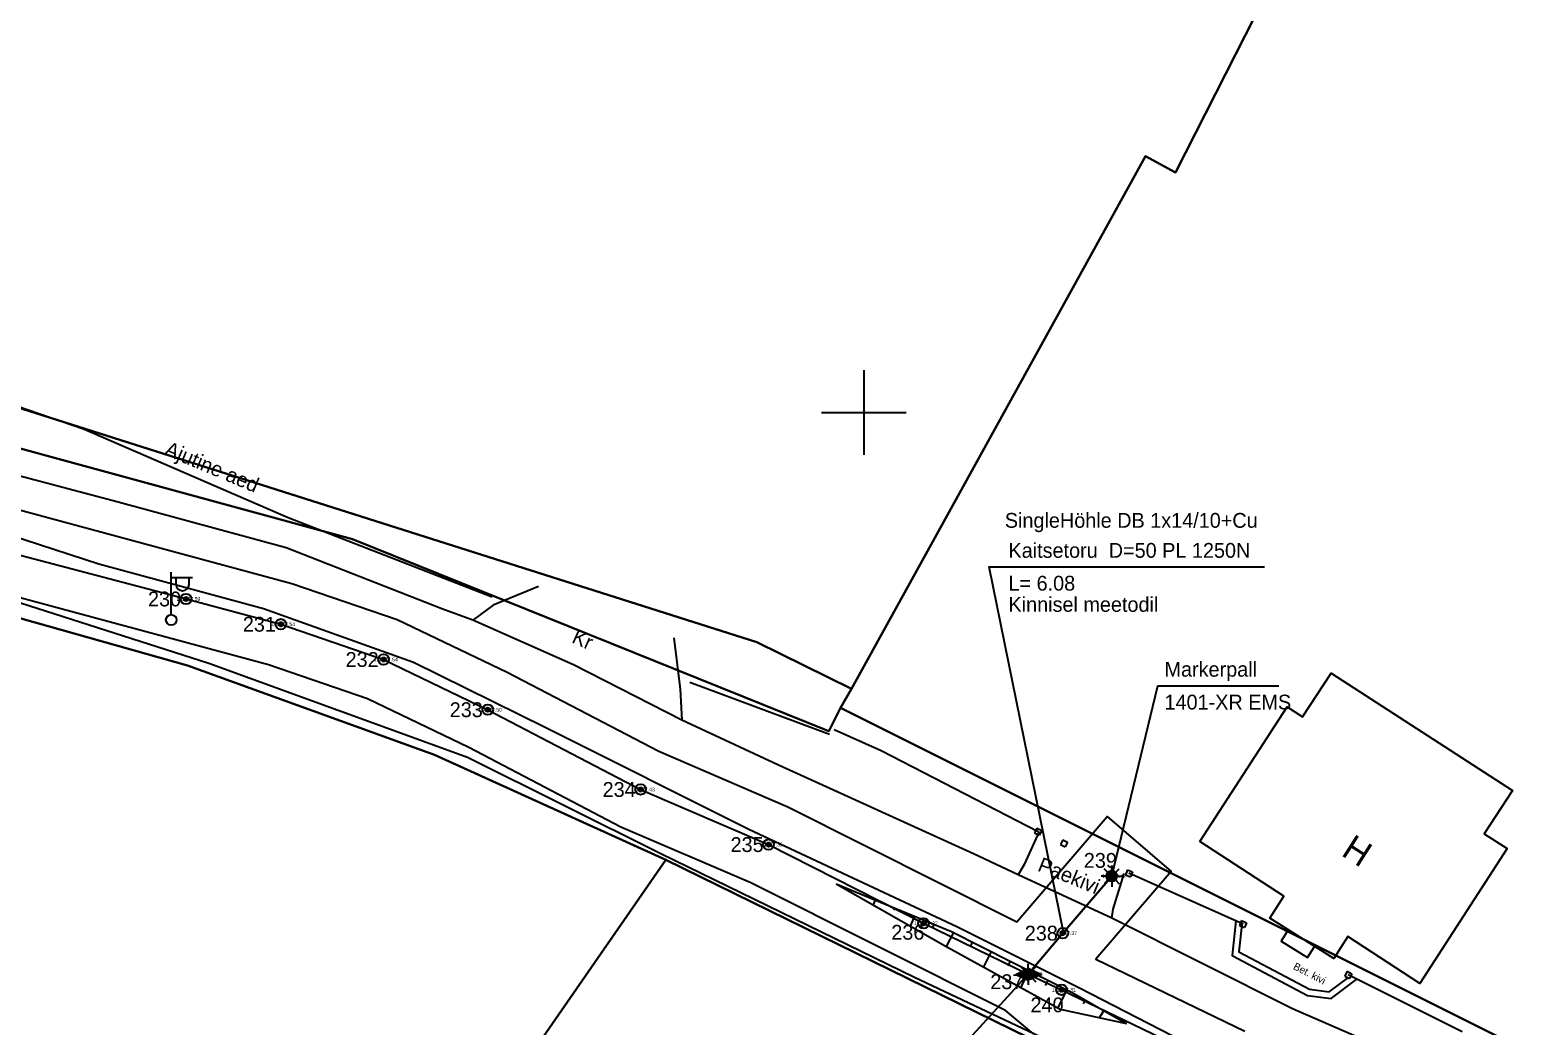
# Model space of a CAD drawing. Extents: x 532028 to 533559, y 6581810 to 6583914.
# Drawn here: x 533060.6 to 533131.8, y 6583221 to 6583268.1 of the extents above; entities that cross this region are included whole.
import ezdxf

# ---------------------------------------------------------------- set-up
doc = ezdxf.new("R2010")
doc.units = 0
for name, color, linetype in [('AED', 7, 'Continuous'), ('HOONE', 7, 'Continuous'), ('HOONEDET', 7, 'Continuous'), ('KOORDPUNKT', 7, 'Continuous'), ('MOOTKORG-EH2000', 7, 'Continuous'), ('MOOTMPUNKT', 7, 'Continuous'), ('MOOTNR', 7, 'Continuous'), ('MOOTPIIR', 7, 'Continuous'), ('PIIR', 7, 'Continuous'), ('POST', 7, 'Continuous'), ('RELJEEF', 7, 'Continuous'), ('SITRASS', 7, 'Continuous'), ('TEE', 7, 'Continuous'), ('VORK', 7, 'Continuous')]:
    doc.layers.add(name, color=color, linetype=linetype)

msp = doc.modelspace()

# ---------------------------------------------------------------- linework, layer by layer
at = {"layer": 'AED'}
for p, q in [((533098.389, 6583234.792), (533091.79, 6583237.244)), ((533108.184, 6583230.372), (533108.069, 6583230.15)), ((533108.069, 6583230.15), (533108.291, 6583230.036)), ((533108.184, 6583230.372), (533108.406, 6583230.258)), ((533108.406, 6583230.258), (533108.291, 6583230.036)), ((533109.408, 6583229.826), (533109.297, 6583229.602)), ((533109.297, 6583229.602), (533109.521, 6583229.491)), ((533109.408, 6583229.826), (533109.632, 6583229.715)), ((533109.632, 6583229.715), (533109.521, 6583229.491)), ((533112.458, 6583228.402), (533112.366, 6583228.17)), ((533112.366, 6583228.17), (533112.598, 6583228.077)), ((533112.458, 6583228.402), (533112.69, 6583228.309)), ((533117.917, 6583225.844), (533112.528, 6583228.24)), ((533112.69, 6583228.309), (533112.598, 6583228.077)), ((533117.851, 6583226.007), (533117.754, 6583225.777)), ((533117.754, 6583225.777), (533117.984, 6583225.68)), ((533117.851, 6583226.007), (533118.081, 6583225.91)), ((533118.081, 6583225.91), (533117.984, 6583225.68)), ((533122.834, 6583223.614), (533122.721, 6583223.391)), ((533122.834, 6583223.614), (533123.057, 6583223.501)), ((533123.057, 6583223.501), (533122.944, 6583223.278)), ((533122.721, 6583223.391), (533122.944, 6583223.278)), ((533128.269, 6583220.758), (533122.889, 6583223.446))]:
    msp.add_line(p, q, dxfattribs=at)
for points in [[(533035.268, 6583250.408), (533047.005, 6583245.074), (533056.916, 6583242.058), (533069.074, 6583238.168), (533081.283, 6583233.72), (533090.413, 6583229.175), (533102.397, 6583223.34), (533113.46, 6583218.118), (533124.709, 6583212.674), (533135.805, 6583207.392), (533135.46, 6583195.507)], [(533082.447, 6583241.278), (533072.815, 6583245.028), (533063.152, 6583249.211), (533059.478, 6583250.466)], [(533108.238, 6583230.204), (533100.821, 6583234.029), (533098.608, 6583235.024)]]:
    msp.add_lwpolyline(points, dxfattribs=at)
at = {"layer": 'HOONE'}
msp.add_lwpolyline([(533115.87, 6583229.737), (533119.998, 6583236.101), (533120.733, 6583235.624), (533122.078, 6583237.696), (533130.638, 6583232.154), (533129.31, 6583230.111), (533130.394, 6583229.408), (533126.275, 6583223.042), (533122.862, 6583225.25), (533122.205, 6583224.212), (533119.182, 6583226.125), (533119.838, 6583227.163)], close=True, dxfattribs=at)
at = {"layer": 'HOONEDET'}
msp.add_lwpolyline([(533120.054, 6583225.573), (533119.716, 6583225.039), (533120.956, 6583224.265), (533121.289, 6583224.791)], dxfattribs=at)
at = {"layer": 'KOORDPUNKT'}
for centre, radius in [((533067.991, 6583241.196), 0.25), ((533067.991, 6583241.196), 0.025), ((533067.991, 6583241.196), 0.0221), ((533067.991, 6583241.196), 0.0191), ((533067.991, 6583241.196), 0.0161), ((533067.991, 6583241.196), 0.0132), ((533067.991, 6583241.196), 0.0102), ((533067.991, 6583241.196), 0.00726), ((533067.991, 6583241.196), 0.0043), ((533072.47, 6583240.003), 0.25), ((533072.47, 6583240.003), 0.025), ((533072.47, 6583240.003), 0.0221), ((533072.47, 6583240.003), 0.0191), ((533072.47, 6583240.003), 0.0161), ((533072.47, 6583240.003), 0.0132), ((533072.47, 6583240.003), 0.0102), ((533072.47, 6583240.003), 0.00726), ((533072.47, 6583240.003), 0.0043), ((533077.322, 6583238.339), 0.25), ((533077.322, 6583238.339), 0.025), ((533077.322, 6583238.339), 0.0221), ((533077.322, 6583238.339), 0.0191), ((533077.322, 6583238.339), 0.0161), ((533077.322, 6583238.339), 0.0132), ((533077.322, 6583238.339), 0.0102), ((533077.322, 6583238.339), 0.00726), ((533077.322, 6583238.339), 0.0043), ((533082.242, 6583235.967), 0.25), ((533082.242, 6583235.967), 0.025), ((533082.242, 6583235.967), 0.0221), ((533082.242, 6583235.967), 0.0191), ((533082.242, 6583235.967), 0.0161), ((533082.242, 6583235.967), 0.0132), ((533082.242, 6583235.967), 0.0102), ((533082.242, 6583235.967), 0.00726), ((533082.242, 6583235.967), 0.0043), ((533089.463, 6583232.201), 0.25), ((533089.463, 6583232.201), 0.025), ((533089.463, 6583232.201), 0.0221), ((533089.463, 6583232.201), 0.0191), ((533089.463, 6583232.201), 0.0161), ((533089.463, 6583232.201), 0.0132), ((533089.463, 6583232.201), 0.0102), ((533089.463, 6583232.201), 0.00726), ((533089.463, 6583232.201), 0.0043), ((533095.506, 6583229.598), 0.25), ((533095.506, 6583229.598), 0.025), ((533095.506, 6583229.598), 0.0221), ((533095.506, 6583229.598), 0.0191), ((533095.506, 6583229.598), 0.0161), ((533095.506, 6583229.598), 0.0132), ((533095.506, 6583229.598), 0.0102), ((533095.506, 6583229.598), 0.00726), ((533095.506, 6583229.598), 0.0043), ((533111.712, 6583228.106), 0.25), ((533111.712, 6583228.106), 0.025), ((533111.712, 6583228.106), 0.0221), ((533111.712, 6583228.106), 0.0191), ((533111.712, 6583228.106), 0.0161), ((533111.712, 6583228.106), 0.0132), ((533111.712, 6583228.106), 0.0102), ((533111.712, 6583228.106), 0.00726), ((533111.712, 6583228.106), 0.0043), ((533102.825, 6583225.88), 0.25), ((533102.825, 6583225.88), 0.025), ((533102.825, 6583225.88), 0.0221), ((533102.825, 6583225.88), 0.0191), ((533102.825, 6583225.88), 0.0161), ((533102.825, 6583225.88), 0.0132), ((533102.825, 6583225.88), 0.0102), ((533102.825, 6583225.88), 0.00726), ((533102.825, 6583225.88), 0.0043), ((533109.404, 6583225.415), 0.25), ((533109.404, 6583225.415), 0.025), ((533109.404, 6583225.415), 0.0221), ((533109.404, 6583225.415), 0.0191), ((533109.404, 6583225.415), 0.0161), ((533109.404, 6583225.415), 0.0132), ((533109.404, 6583225.415), 0.0102), ((533109.404, 6583225.415), 0.00726), ((533109.404, 6583225.415), 0.0043), ((533107.774, 6583223.473), 0.25), ((533107.774, 6583223.473), 0.025), ((533107.774, 6583223.473), 0.0221), ((533107.774, 6583223.473), 0.0191), ((533107.774, 6583223.473), 0.0161), ((533107.774, 6583223.473), 0.0132), ((533107.774, 6583223.473), 0.0102), ((533107.774, 6583223.473), 0.00726), ((533107.774, 6583223.473), 0.0043), ((533109.345, 6583222.744), 0.25), ((533109.345, 6583222.744), 0.025), ((533109.345, 6583222.744), 0.0221), ((533109.345, 6583222.744), 0.0191), ((533109.345, 6583222.744), 0.0161), ((533109.345, 6583222.744), 0.0132), ((533109.345, 6583222.744), 0.0102), ((533109.345, 6583222.744), 0.00726), ((533109.345, 6583222.744), 0.0043)]:
    msp.add_circle(centre, radius, dxfattribs=at)
at = {"layer": 'MOOTMPUNKT'}
for centre in [(533067.991, 6583241.196), (533072.47, 6583240.003), (533077.322, 6583238.339), (533082.242, 6583235.967), (533089.463, 6583232.201), (533095.506, 6583229.598), (533111.712, 6583228.106), (533102.825, 6583225.88), (533109.404, 6583225.415), (533107.774, 6583223.473), (533109.345, 6583222.744)]:
    msp.add_circle(centre, 0.1, dxfattribs=at)
at = {"layer": 'MOOTPIIR'}
for points in [[(533050.098, 6583248.105), (533072.987, 6583241.932), (533077.968, 6583240.232), (533083.166, 6583237.743), (533090.319, 6583234.008), (533096.416, 6583231.383), (533107.24, 6583225.954), (533111.496, 6583230.93), (533114.53, 6583228.324), (533110.97, 6583224.179), (533118.003, 6583220.782)], [(533108.022, 6583220.653), (533106.691, 6583221.766), (533094.661, 6583227.788), (533088.534, 6583230.427), (533081.343, 6583234.182), (533076.559, 6583236.486), (533071.887, 6583238.086), (533048.987, 6583244.262)]]:
    msp.add_lwpolyline(points, dxfattribs=at)
at = {"layer": 'PIIR'}
for points in [[(533137.03, 6583217), (533098.91, 6583236.06), (533098.36, 6583234.95), (533075.85, 6583244.02), (533052.36, 6583250.43), (533037.32, 6583257.43), (533034.1, 6583260.65), (533031.99, 6583264.08), (533030.01, 6583266.69), (533024.55, 6583273.99), (533011.25, 6583300.05), (533002.64, 6583345.57)], [(532995.74, 6583331.68), (532997.16, 6583324.81), (533000.12, 6583309.05), (533003.52, 6583292.44), (533005.36, 6583285.22), (533006.3, 6583282.6), (533007.04, 6583280.81), (533008.06, 6583278.46), (533012.16, 6583271.97), (533018.4, 6583264.12), (533024.42, 6583257.42), (533029.36, 6583253.46), (533035.68, 6583249.42), (533042.86, 6583245.83), (533049.64, 6583243.25), (533068.06, 6583238.06), (533079.72, 6583233.84), (533090.66, 6583228.87), (533132.24, 6583208.49)], [(533167.32, 6583162.96), (533129.96, 6583135.32), (533102.33, 6583169.32), (533068.53, 6583196.94), (533090.66, 6583228.87), (533079.72, 6583233.84), (533068.06, 6583238.06), (533049.64, 6583243.25), (533042.86, 6583245.83), (533035.68, 6583249.42), (533029.36, 6583253.46), (533024.42, 6583257.42), (533018.4, 6583264.12), (533012.16, 6583271.97), (533008.06, 6583278.46), (533007.04, 6583280.81), (533006.3, 6583282.6), (533005.36, 6583285.22), (533003.52, 6583292.44), (533000.12, 6583309.05), (532997.16, 6583324.81), (532995.74, 6583331.68)]]:
    msp.add_lwpolyline(points, dxfattribs=at)
for points in [[(533050.25, 6583314.54), (533024.55, 6583273.99), (533030.01, 6583266.69), (533035.67, 6583260.94), (533048.54, 6583253.89), (533094.95, 6583239.15), (533099.42, 6583236.96), (533113.31, 6583262.11), (533114.73, 6583261.34), (533121.32, 6583274.32), (533064.97, 6583306.2)], [(533132.34, 6583294.78), (533121.32, 6583274.32), (533114.73, 6583261.34), (533113.31, 6583262.11), (533099.42, 6583236.96), (533098.91, 6583236.06), (533137.03, 6583217), (533137.92, 6583218.39), (533172.33, 6583271.95)], [(533031.99, 6583264.08), (533034.1, 6583260.65), (533037.32, 6583257.43), (533052.36, 6583250.43), (533075.85, 6583244.02), (533098.36, 6583234.95), (533098.91, 6583236.06), (533099.42, 6583236.96), (533094.95, 6583239.15), (533048.54, 6583253.89), (533035.67, 6583260.94), (533030.01, 6583266.69)], [(533132.24, 6583208.49), (533090.66, 6583228.87), (533068.53, 6583196.94), (533102.33, 6583169.32), (533129.96, 6583135.32), (533167.32, 6583162.96)]]:
    msp.add_lwpolyline(points, close=True, dxfattribs=at)
at = {"layer": 'POST'}
for p, q in [((533067.293, 6583240.458), (533067.293, 6583242.458)), ((533067.293, 6583242.208), (533068.293, 6583242.208)), ((533067.52, 6583241.887), (533067.52, 6583242.208)), ((533068.133, 6583241.887), (533068.133, 6583242.208)), ((533067.293, 6583240.208), (533067.293, 6583240.208))]:
    msp.add_line(p, q, dxfattribs=at)
msp.add_circle((533067.293, 6583240.208), 0.25, dxfattribs=at)
msp.add_arc((533067.826, 6583241.887), 0.306, 180, 0, dxfattribs=at)
at = {"layer": 'RELJEEF'}
for p, q in [((533099.621, 6583227.37), (533099.607, 6583227.334)), ((533100.545, 6583226.987), (533100.448, 6583226.751)), ((533101.469, 6583226.605), (533101.425, 6583226.499)), ((533102.393, 6583226.223), (533102.198, 6583225.75)), ((533103.317, 6583225.84), (533103.244, 6583225.663)), ((533104.238, 6583225.45), (533103.899, 6583224.779)), ((533105.131, 6583225), (533105.024, 6583224.789)), ((533106.023, 6583224.549), (533105.654, 6583223.817)), ((533106.916, 6583224.099), (533106.8, 6583223.87)), ((533107.809, 6583223.648), (533107.408, 6583222.854)), ((533108.701, 6583223.197), (533108.577, 6583222.95)), ((533109.594, 6583222.747), (533109.163, 6583221.892)), ((533110.468, 6583222.262), (533110.363, 6583222.077)), ((533111.337, 6583221.766), (533111.142, 6583221.425)), ((533112.205, 6583221.269), (533112.194, 6583221.25))]:
    msp.add_line(p, q, dxfattribs=at)
for points in [[(533098.697, 6583227.752), (533104.141, 6583225.499), (533109.812, 6583222.636), (533112.413, 6583221.151)], [(533098.697, 6583227.752), (533103.814, 6583224.826), (533109.279, 6583221.828), (533112.413, 6583221.151)]]:
    msp.add_lwpolyline(points, dxfattribs=at)
at = {"layer": 'SITRASS'}
for p, q in [((533111.712, 6583228.356), (533111.712, 6583228.606)), ((533111.462, 6583228.106), (533111.212, 6583228.106)), ((533111.535, 6583228.282), (533111.358, 6583228.459)), ((533111.535, 6583227.929), (533111.358, 6583227.752)), ((533111.712, 6583227.856), (533111.712, 6583227.606)), ((533111.889, 6583228.282), (533112.065, 6583228.459)), ((533111.889, 6583227.929), (533112.065, 6583227.752)), ((533111.962, 6583228.106), (533112.212, 6583228.106)), ((533107.179, 6583223.47), (533107.774, 6583223.741)), ((533107.251, 6583223.503), (533107.296, 6583223.417)), ((533107.274, 6583223.513), (533107.333, 6583223.4)), ((533107.297, 6583223.524), (533107.37, 6583223.383)), ((533107.32, 6583223.534), (533107.407, 6583223.366)), ((533107.343, 6583223.544), (533107.443, 6583223.349)), ((533107.365, 6583223.555), (533107.48, 6583223.333)), ((533107.388, 6583223.565), (533107.517, 6583223.316)), ((533107.411, 6583223.576), (533107.554, 6583223.299)), ((533107.597, 6583223.65), (533107.421, 6583223.826)), ((533107.434, 6583223.586), (533107.591, 6583223.282)), ((533107.456, 6583223.596), (533107.628, 6583223.265)), ((533107.479, 6583223.607), (533107.665, 6583223.248)), ((533107.502, 6583223.617), (533107.702, 6583223.232)), ((533107.525, 6583223.628), (533107.738, 6583223.215)), ((533107.547, 6583223.638), (533107.775, 6583223.199)), ((533107.57, 6583223.648), (533107.797, 6583223.21)), ((533107.593, 6583223.659), (533107.82, 6583223.22)), ((533107.616, 6583223.669), (533107.843, 6583223.23)), ((533107.639, 6583223.68), (533107.866, 6583223.241)), ((533107.661, 6583223.69), (533107.888, 6583223.251)), ((533107.684, 6583223.7), (533107.911, 6583223.262)), ((533107.707, 6583223.711), (533107.934, 6583223.272)), ((533107.73, 6583223.721), (533107.957, 6583223.282)), ((533107.752, 6583223.731), (533107.98, 6583223.293)), ((533107.774, 6583223.723), (533107.774, 6583223.973)), ((533108.368, 6583223.47), (533107.774, 6583223.741)), ((533107.776, 6583223.74), (533108.002, 6583223.303)), ((533107.813, 6583223.723), (533108.025, 6583223.314)), ((533107.85, 6583223.706), (533108.048, 6583223.324)), ((533107.887, 6583223.69), (533108.071, 6583223.334)), ((533107.924, 6583223.673), (533108.093, 6583223.345)), ((533107.951, 6583223.65), (533108.128, 6583223.826)), ((533107.96, 6583223.656), (533108.116, 6583223.355)), ((533107.997, 6583223.639), (533108.139, 6583223.366)), ((533108.034, 6583223.622), (533108.162, 6583223.376)), ((533108.071, 6583223.605), (533108.185, 6583223.386)), ((533108.108, 6583223.589), (533108.207, 6583223.397)), ((533108.145, 6583223.572), (533108.23, 6583223.407)), ((533108.182, 6583223.555), (533108.253, 6583223.417)), ((533108.218, 6583223.538), (533108.276, 6583223.428)), ((533108.255, 6583223.521), (533108.298, 6583223.438)), ((533108.292, 6583223.504), (533108.321, 6583223.449)), ((533107.179, 6583223.47), (533107.774, 6583223.199)), ((533107.206, 6583223.482), (533107.222, 6583223.45)), ((533107.229, 6583223.492), (533107.259, 6583223.434)), ((533107.524, 6583223.473), (533107.274, 6583223.473)), ((533107.597, 6583223.296), (533107.421, 6583223.119)), ((533108.368, 6583223.47), (533107.774, 6583223.199)), ((533107.774, 6583223.223), (533107.774, 6583222.973)), ((533107.951, 6583223.296), (533108.128, 6583223.119)), ((533108.024, 6583223.473), (533108.274, 6583223.473)), ((533108.329, 6583223.488), (533108.344, 6583223.459)), ((533108.366, 6583223.471), (533108.367, 6583223.469))]:
    msp.add_line(p, q, dxfattribs=at)
for points in [[(533024.386, 6583260.981), (533025.67, 6583259.567), (533029.613, 6583255.946), (533033.644, 6583252.89), (533041.771, 6583248.733), (533049.521, 6583246.194), (533059.004, 6583243.571), (533067.991, 6583241.196), (533072.47, 6583240.003), (533077.322, 6583238.339), (533082.242, 6583235.967), (533089.463, 6583232.201), (533095.506, 6583229.598), (533102.825, 6583225.88), (533107.774, 6583223.473)], [(533109.444, 6583225.462), (533105.919, 6583242.71), (533118.936, 6583242.71)], [(533111.712, 6583228.106), (533113.894, 6583237.102), (533119.614, 6583237.102)], [(533111.712, 6583228.106), (533109.404, 6583225.415), (533107.774, 6583223.473)], [(533107.774, 6583223.473), (533109.404, 6583225.415), (533111.712, 6583228.106)], [(533107.774, 6583223.473), (533103.654, 6583218.983), (533097.934, 6583218.983)], [(533107.774, 6583223.473), (533109.345, 6583222.744), (533117.021, 6583219.043), (533122.549, 6583215.925), (533126.438, 6583213.694), (533128.8, 6583212.083), (533129.518, 6583210.901)]]:
    msp.add_lwpolyline(points, dxfattribs=at)
for centre, radius in [((533111.712, 6583228.106), 0.25), ((533111.712, 6583228.106), 0.225), ((533111.712, 6583228.106), 0.2), ((533111.712, 6583228.106), 0.175), ((533111.712, 6583228.106), 0.15), ((533111.712, 6583228.106), 0.125), ((533111.712, 6583228.106), 0.1), ((533111.712, 6583228.106), 0.075), ((533111.712, 6583228.106), 0.05), ((533111.712, 6583228.106), 0.025), ((533107.774, 6583223.473), 0.25), ((533107.774, 6583223.473), 0.225), ((533107.774, 6583223.473), 0.2), ((533107.774, 6583223.473), 0.175), ((533107.774, 6583223.473), 0.15), ((533107.774, 6583223.473), 0.125), ((533107.774, 6583223.473), 0.1), ((533107.774, 6583223.473), 0.075), ((533107.774, 6583223.473), 0.05), ((533107.774, 6583223.473), 0.025)]:
    msp.add_circle(centre, radius, dxfattribs=at)
at = {"layer": 'TEE'}
for points in [[(533134.746, 6583215.647), (533130.934, 6583217.232), (533126.799, 6583218.985), (533120.247, 6583221.842), (533111.722, 6583226.117), (533107.296, 6583228.165), (533105.19, 6583229.168), (533095.981, 6583233.342), (533091.406, 6583235.48), (533086.285, 6583238.081), (533081.543, 6583240.2), (533080.075, 6583240.733), (533072.716, 6583243.605), (533064.784, 6583245.767), (533059.557, 6583247.152)], [(533135.104, 6583209.387), (533131.42, 6583212.069), (533127.441, 6583213.955), (533118.89, 6583218.349), (533110.185, 6583222.822), (533104.395, 6583225.712), (533094.571, 6583230.307), (533084.98, 6583235.108), (533078.733, 6583238.197), (533071.646, 6583240.725), (533063.876, 6583242.845), (533055.455, 6583245.572)], [(533084.644, 6583241.789), (533082.493, 6583240.904), (533081.543, 6583240.2)], [(533091.028, 6583239.365), (533091.326, 6583236.937), (533091.406, 6583235.48)], [(533108.295, 6583230.214), (533107.581, 6583228.66), (533107.296, 6583228.165)], [(533111.722, 6583226.117), (533111.778, 6583226.554), (533112.299, 6583228.226)], [(533117.58, 6583225.993), (533117.406, 6583224.366), (533120.958, 6583222.472), (533122.074, 6583222.334), (533123.296, 6583223.242)], [(533117.863, 6583225.817), (533117.726, 6583224.536), (533121.05, 6583222.763), (533121.992, 6583222.647), (533122.891, 6583223.315)]]:
    msp.add_lwpolyline(points, dxfattribs=at)
at = {"layer": 'VORK'}
for p, q in [((533100, 6583252), (533100, 6583248)), ((533098, 6583250), (533102, 6583250))]:
    msp.add_line(p, q, dxfattribs=at)

# ---------------------------------------------------------------- texts
at = {"layer": 'AED'}
msp.add_text('Ajutine aed', height=0.7, rotation=337.12116, dxfattribs=at).set_placement((533066.926, 6583248.023))
at = {"layer": 'HOONE'}
msp.add_text('H', height=1.2, rotation=327.43841, dxfattribs=at).set_placement((533122.507, 6583229.113))
at = {"layer": 'KOORDPUNKT'}
for s, p in [('230 ', (533066.194, 6583240.846)), ('231 ', (533070.674, 6583239.652)), ('232 ', (533075.526, 6583237.989)), ('233 ', (533080.445, 6583235.616)), ('234 ', (533087.667, 6583231.851)), ('235 ', (533093.71, 6583229.248)), ('239 ', (533110.396, 6583228.5)), ('236 ', (533101.303, 6583225.108)), ('238 ', (533107.607, 6583225.065)), ('237 ', (533105.978, 6583222.771)), ('240 ', (533107.878, 6583221.679))]:
    msp.add_text(s, height=0.7, dxfattribs=at).set_placement(p)
at = {"layer": 'MOOTKORG-EH2000'}
for s, p in [(' 37.59', (533067.991, 6583241.108)), (' 37.54', (533072.47, 6583239.915)), (' 37.54', (533077.322, 6583238.251)), (' 37.50', (533082.242, 6583235.879)), (' 37.43', (533089.463, 6583232.113)), (' 37.35', (533095.506, 6583229.51)), (' 37.42', (533111.712, 6583228.018)), (' 37.32', (533102.825, 6583225.793)), (' 37.37', (533109.404, 6583225.328)), (' 37.28', (533107.774, 6583223.385)), (' 37.31', (533109.345, 6583222.657))]:
    msp.add_text(s, height=0.175, dxfattribs=at).set_placement(p)
at = {"layer": 'MOOTNR'}
for s, p in [('181 ', (533067.541, 6583241.108)), ('182 ', (533072.021, 6583239.915)), ('183 ', (533076.873, 6583238.251)), ('184 ', (533081.793, 6583235.879)), ('185 ', (533089.014, 6583232.113)), ('186 ', (533095.057, 6583229.51)), ('190 ', (533111.263, 6583228.018)), ('187 ', (533102.376, 6583225.793)), ('189 ', (533108.954, 6583225.328)), ('188 ', (533107.325, 6583223.385)), ('191 ', (533108.896, 6583222.657))]:
    msp.add_text(s, height=0.175, dxfattribs=at).set_placement(p)
at = {"layer": 'SITRASS'}
for s, p in [('SingleHöhle DB 1x14/10+Cu', (533106.666, 6583244.558)), ('Kaitsetoru  D=50 PL 1250N', (533106.839, 6583243.14)), ('L= 6.08', (533106.839, 6583241.59)), ('Kinnisel meetodil', (533106.839, 6583240.59)), ('Markerpall ', (533114.208, 6583237.526)), ('1401-XR EMS ', (533114.208, 6583235.976))]:
    msp.add_text(s, height=0.7, dxfattribs=at).set_placement(p)
at = {"layer": 'TEE'}
for s, height, rotation, p in [('Kr', 0.7, 335.86361, (533086.165, 6583239.158)), ('Paekivi', 0.7, 337.9501, (533108.169, 6583228.376)), ('Bet. kivi', 0.35, 332.70814, (533120.257, 6583223.734))]:
    msp.add_text(s, height=height, rotation=rotation, dxfattribs=at).set_placement(p)

doc.saveas('drawing.dxf')
